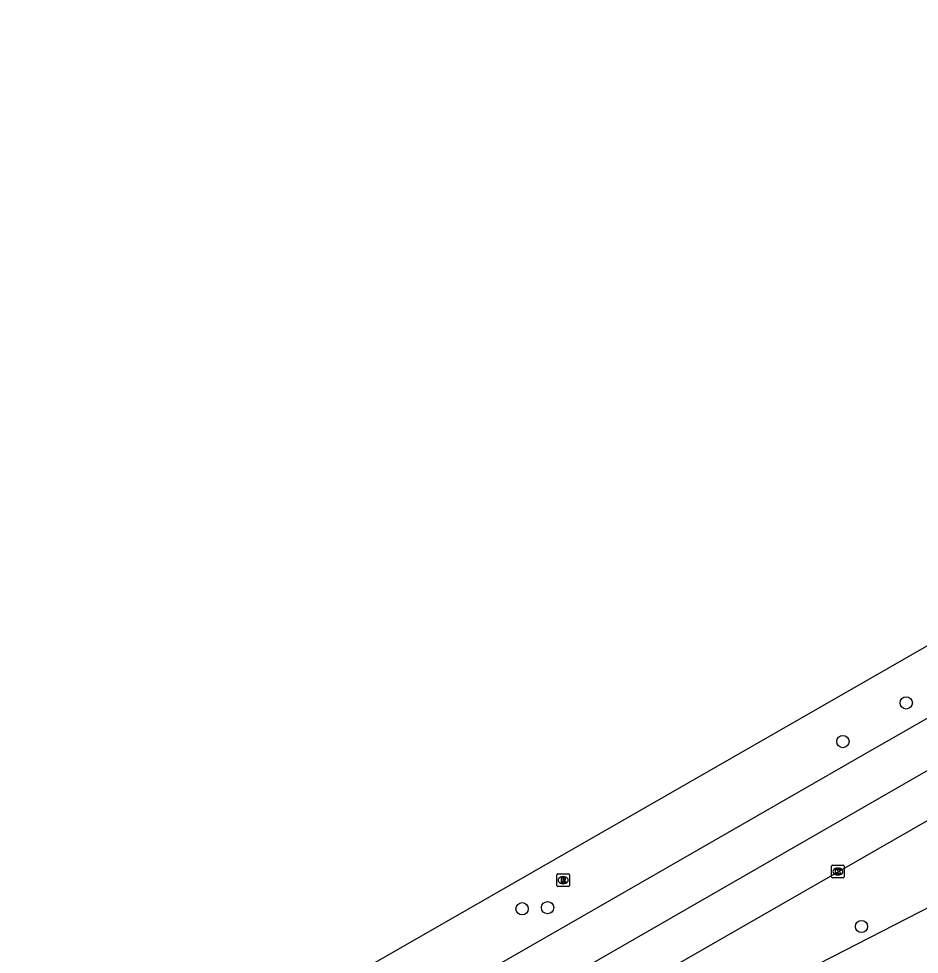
# Model space of a CAD drawing. Extents: x 158838 to 160074, y 386376 to 387776.
# Drawn here: x 159323.8 to 159395.5, y 387520.8 to 387595.4 of the extents above; entities that cross this region are included whole.
import ezdxf

# ---------------------------------------------------------------- set-up
doc = ezdxf.new("R2010")
doc.units = 0
for name, color, linetype in [('IMGEO_Boom', 7, 'Continuous'), ('IMGEO_Fietspad_gesloten', 7, 'Continuous'), ('IMGEO_Kolk', 7, 'Continuous'), ('IMGEO_Rijbaan_lokaal_gesloten', 7, 'Continuous'), ('IMGEO_Rioolput', 7, 'Continuous')]:
    doc.layers.add(name, color=color, linetype=linetype)

msp = doc.modelspace()

# ---------------------------------------------------------------- linework, layer by layer
at = {"layer": 'IMGEO_Boom'}
for centre in [(159394.509, 387540.872), (159389.465, 387537.793), (159363.901, 387524.471), (159365.933, 387524.558), (159390.942, 387523.057)]:
    msp.add_circle(centre, 0.489, dxfattribs=at)
at = {"layer": 'IMGEO_Fietspad_gesloten'}
msp.add_lwpolyline([(159445.505, 387549.84), (159354.577, 387503.167), (159350.324, 387500.826), (159343.892, 387496.654)], dxfattribs=at)
at = {"layer": 'IMGEO_Kolk'}
for p, q in [((159388.561, 387527.007), (159388.561, 387527.859)), ((159388.636, 387527.933), (159389.488, 387527.933)), ((159389.049, 387527.713), (159389.074, 387527.713)), ((159389.562, 387527.859), (159389.562, 387527.007)), ((159389.488, 387526.933), (159388.636, 387526.933)), ((159389.072, 387527.153), (159389.047, 387527.153))]:
    msp.add_line(p, q, dxfattribs=at)
for points in [[(159388.561, 387527.007), (159388.561, 387527.859)], [(159388.636, 387527.933), (159389.488, 387527.933)], [(159388.882, 387527.633), (159389.005, 387527.633), (159389.005, 387527.482), (159389.135, 387527.633), (159389.299, 387527.633), (159389.153, 387527.482), (159389.306, 387527.233), (159389.154, 387527.233), (159389.069, 387527.397), (159389.005, 387527.33), (159389.005, 387527.233), (159388.882, 387527.233), (159388.882, 387527.633)], [(159389.562, 387527.859), (159389.562, 387527.007)], [(159389.488, 387526.933), (159388.636, 387526.933)]]:
    msp.add_lwpolyline(points, dxfattribs=at)
for centre, start, end in [((159388.638, 387527.857), 91.55205, 178.44795), ((159388.638, 387527.857), 91.55205, 178.44795), ((159389.486, 387527.857), 1.55205, 88.44795), ((159389.486, 387527.857), 1.55205, 88.44795), ((159388.638, 387527.009), 181.55205, 268.44795), ((159388.638, 387527.009), 181.55205, 268.44795), ((159389.486, 387527.009), 271.55205, 358.44795), ((159389.486, 387527.009), 271.55205, 358.44795)]:
    msp.add_arc(centre, 0.0765, start, end, dxfattribs=at)
for centre, major_axis, ratio, start_param, end_param in [((159389.048, 387527.433), (-0.387, 0.002), 0.722429, 4.712389, 7.853982), ((159389.073, 387527.433), (-0.39, 0.002), 0.717154, 1.570796, 4.712389)]:
    msp.add_ellipse(centre, major_axis=major_axis, ratio=ratio, start_param=start_param, end_param=end_param, dxfattribs=at)
at = {"layer": 'IMGEO_Rijbaan_lokaal_gesloten'}
for points in [[(159630.4, 387669.945), (159559.707, 387629.338), (159502.587, 387596.557), (159414.781, 387546.166), (159353.407, 387510.877), (159323.789, 387493.947)], [(159346.397, 387516.871), (159348.838, 387518.271), (159400.111, 387547.668), (159500, 387605.03), (159608.596, 387667.392), (159611.779, 387669.224)], [(159605.669, 387659.921), (159592.075, 387652.016), (159564.989, 387636.503), (159536.501, 387620.082), (159509.12, 387604.303), (159500, 387599.141), (159491.966, 387594.608), (159484.616, 387590.525), (159452.497, 387572.007), (159420.095, 387553.312), (159391.796, 387537.146), (159368.681, 387523.867), (159340.565, 387507.696), (159340.075, 387507.414)], [(159350.431, 387505.236), (159432.115, 387552.123)]]:
    msp.add_lwpolyline(points, dxfattribs=at)
at = {"layer": 'IMGEO_Rioolput'}
for p, q in [((159366.672, 387526.321), (159366.672, 387527.173)), ((159366.747, 387527.247), (159367.599, 387527.247)), ((159367.16, 387527.027), (159367.185, 387527.027)), ((159367.673, 387527.173), (159367.673, 387526.321)), ((159367.599, 387526.247), (159366.747, 387526.247)), ((159367.183, 387526.467), (159367.158, 387526.467))]:
    msp.add_line(p, q, dxfattribs=at)
for points in [[(159366.672, 387526.321), (159366.672, 387527.173)], [(159366.747, 387527.247), (159367.599, 387527.247)], [(159367.261, 387526.945), (159367.009, 387526.947), (159367.009, 387526.547)], [(159367.187, 387526.866), (159367.133, 387526.866), (159367.133, 387526.785)], [(159367.673, 387527.173), (159367.673, 387526.321)], [(159367.599, 387526.247), (159366.747, 387526.247)], [(159367.009, 387526.547), (159367.133, 387526.547), (159367.133, 387526.709), (159367.144, 387526.709)], [(159367.133, 387526.785), (159367.185, 387526.785)], [(159367.191, 387526.68), (159367.262, 387526.547), (159367.402, 387526.547), (159367.337, 387526.673)]]:
    msp.add_lwpolyline(points, dxfattribs=at)
for centre, radius, start, end in [((159366.749, 387527.171), 0.0765, 91.55205, 178.44795), ((159366.749, 387527.171), 0.0765, 91.55205, 178.44795), ((159367.193, 387526.77), 0.0964, 77.00612, 93.18647), ((159367.207, 387526.827), 0.0378, 276.66336, 79.67722), ((159367.26, 387526.835), 0.109, 350.36119, 89.41601), ((159367.258, 387526.835), 0.112, 277.58423, 350.98172), ((159367.597, 387527.171), 0.0765, 1.55205, 88.44795), ((159367.597, 387527.171), 0.0765, 1.55205, 88.44795), ((159366.749, 387526.323), 0.0765, 181.55205, 268.44795), ((159366.749, 387526.323), 0.0765, 181.55205, 268.44795), ((159367.143, 387526.656), 0.0533, 26.02933, 88.69889), ((159367.169, 387526.974), 0.19, 274.7715, 282.96867), ((159367.242, 387526.62), 0.108, 29.51342, 73.79051), ((159367.597, 387526.323), 0.0765, 271.55205, 358.44795), ((159367.597, 387526.323), 0.0765, 271.55205, 358.44795)]:
    msp.add_arc(centre, radius, start, end, dxfattribs=at)
for centre, major_axis, ratio, start_param, end_param in [((159367.159, 387526.747), (-0.387, 0.002), 0.722429, 4.712389, 7.853982), ((159367.184, 387526.747), (-0.39, 0.002), 0.717154, 1.570796, 4.712389)]:
    msp.add_ellipse(centre, major_axis=major_axis, ratio=ratio, start_param=start_param, end_param=end_param, dxfattribs=at)

doc.saveas('drawing.dxf')
